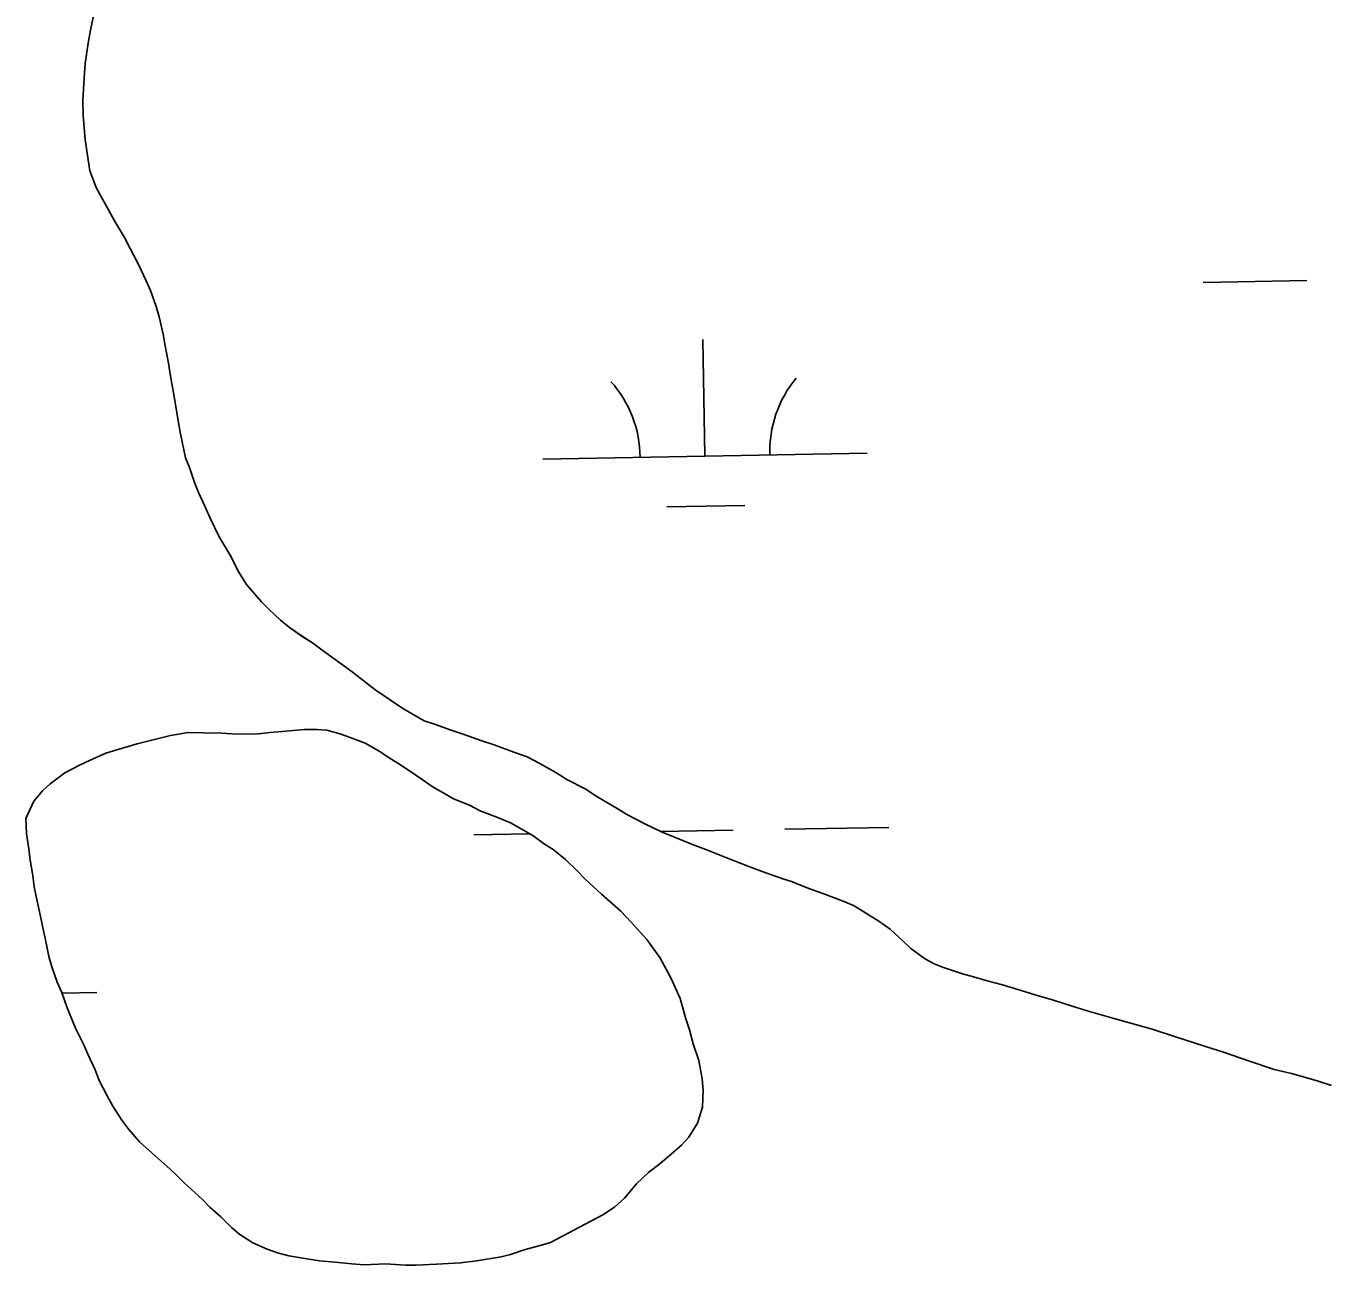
# Model space of a CAD drawing. Extents: x 3957609 to 3995875, y 234277 to 260273.
# Drawn here: x 3965152.2 to 3965552.2, y 253674.2 to 254056.2 of the extents above; entities that cross this region are included whole.
import ezdxf

# ---------------------------------------------------------------- set-up
doc = ezdxf.new("R2010")
doc.units = 0
doc.layers.add('V-TOPO-SHOR', color=7, linetype='Continuous')
doc.layers.add('V-WETL-SWMP', color=7, linetype='Continuous')

msp = doc.modelspace()

# ---------------------------------------------------------------- linework, layer by layer
at = {"layer": 'V-TOPO-SHOR'}
for points in [[(3965173.115, 254059.881), (3965172.033, 254054.399), (3965171.415, 254050.895), (3965170.485, 254044.65), (3965170.17, 254040.231), (3965169.694, 254033.222), (3965169.836, 254028.498), (3965170.428, 254021.182), (3965171.026, 254017.066), (3965171.927, 254011.577), (3965173.895, 254006.392), (3965175.715, 254003.035)], [(3965175.715, 254003.035), (3965177.688, 253999.525), (3965179.508, 253996.168), (3965182.544, 253990.978), (3965184.362, 253987.622), (3965186.943, 253982.737), (3965189.216, 253977.703), (3965190.58, 253974.652), (3965192.396, 253969.771), (3965193.302, 253966.568), (3965194.508, 253961.231), (3965195.108, 253957.573), (3965196.163, 253952.236), (3965196.761, 253948.273), (3965197.813, 253942.631), (3965199.165, 253934.552), (3965199.765, 253931.046), (3965200.367, 253927.996), (3965201.422, 253923.118), (3965202.634, 253920.066), (3965204.148, 253915.491), (3965205.358, 253912.44), (3965207.328, 253908.167), (3965208.995, 253904.508), (3965211.723, 253898.71), (3965215.215, 253893.061), (3965217.794, 253887.874), (3965220.223, 253884.058), (3965224.779, 253878.713), (3965227.061, 253876.421), (3965230.708, 253873.061), (3965233.447, 253870.769), (3965237.706, 253867.863), (3965240.596, 253866.026), (3965244.248, 253863.273), (3965249.421, 253859.603), (3965252.765, 253857.158), (3965255.2, 253855.323), (3965259.763, 253851.653), (3965264.935, 253848.136), (3965268.435, 253845.841), (3965274.978, 253842.015), (3965278.175, 253840.94), (3965283.352, 253839.099), (3965287.006, 253837.87), (3965292.791, 253835.875), (3965296.599, 253834.646), (3965302.689, 253832.344), (3965306.8, 253830.964), (3965310.451, 253828.973), (3965315.627, 253826.065), (3965318.973, 253823.923), (3965324.605, 253821.015), (3965328.257, 253818.719), (3965334.038, 253815.352), (3965337.69, 253813.056), (3965343.017, 253810.302), (3965348.343, 253807.697), (3965352.151, 253806.163), (3965357.783, 253803.863), (3965361.893, 253802.329), (3965367.984, 253799.875), (3965375.139, 253797.115), (3965379.25, 253795.581), (3965385.644, 253793.279), (3965388.538, 253792.357), (3965392.799, 253790.672), (3965399.042, 253788.37), (3965404.676, 253786.221), (3965407.568, 253784.995), (3965415.176, 253780.251), (3965418.674, 253777.804), (3965422.778, 253773.984), (3965425.059, 253771.846), (3965429.319, 253768.789), (3965432.058, 253767.257), (3965434.798, 253766.03), (3965441.04, 253764.035), (3965444.393, 253763.112), (3965448.654, 253761.883), (3965453.377, 253760.652), (3965460.381, 253758.5), (3965463.732, 253757.424), (3965469.061, 253755.888), (3965474.846, 253754.045), (3965479.415, 253752.663), (3965487.333, 253750.357), (3965499.517, 253746.973), (3965506.369, 253744.671), (3965515.657, 253741.751), (3965521.442, 253739.91), (3965529.514, 253737.145), (3965537.126, 253734.536), (3965542.457, 253733.303), (3965550.071, 253731.151), (3965554.79, 253729.617)], [(3965330.045, 253689.693), (3965333.719, 253692.128), (3965336.78, 253694.87), (3965340.459, 253699.292), (3965344.135, 253702.796), (3965347.809, 253705.538), (3965351.178, 253708.432), (3965354.393, 253711.176), (3965356.54, 253713.616), (3965359.3, 253718.039), (3965360.84, 253722.926), (3965361.006, 253728.12), (3965360.709, 253731.636), (3965359.655, 253737.29), (3965357.985, 253742.49), (3965356.773, 253746.771), (3965355.712, 253750.136), (3965353.896, 253756.404), (3965351.008, 253762.829), (3965347.661, 253769.102), (3965343.703, 253774.613), (3965338.826, 253779.973), (3965335.625, 253783.344), (3965329.68, 253788.554), (3965324.497, 253793.301), (3965322.059, 253795.906), (3965318.553, 253799.275), (3965314.742, 253802.341), (3965312.147, 253804.029), (3965308.487, 253806.636), (3965301.62, 253810.625), (3965297.957, 253812.161), (3965292.308, 253814.316), (3965288.951, 253816.005), (3965284.067, 253818.002), (3965281.015, 253819.692), (3965277.812, 253821.533), (3965272.778, 253825.06), (3965267.744, 253828.435), (3965264.539, 253830.427), (3965261.336, 253832.576), (3965256.761, 253835.185), (3965249.431, 253837.954), (3965245.003, 253839.187), (3965241.95, 253839.346), (3965237.977, 253839.357), (3965231.251, 253838.763), (3965227.432, 253838.466), (3965222.998, 253837.866), (3965215.664, 253838.038), (3965212.608, 253838.197), (3965206.956, 253838.363), (3965202.219, 253838.376), (3965196.716, 253837.472), (3965190.6, 253835.959), (3965186.472, 253834.9), (3965180.203, 253833.084), (3965176.84, 253832.023), (3965171.943, 253829.895), (3965168.732, 253828.375), (3965164.142, 253825.942), (3965159.702, 253822.592), (3965157.253, 253820.458), (3965154.646, 253817.257), (3965152.188, 253811.913), (3965152.329, 253807.33), (3965153.081, 253802.591), (3965153.532, 253799.077), (3965154.283, 253794.338), (3965154.734, 253790.821), (3965155.639, 253786.387), (3965156.546, 253782.26), (3965157.148, 253779.203), (3965158.207, 253774.464), (3965159.264, 253769.419), (3965160.173, 253766.208), (3965161.842, 253761.467), (3965163.208, 253758.256), (3965164.877, 253753.515), (3965167.46, 253747.244), (3965169.893, 253742.347), (3965171.259, 253739.287), (3965173.541, 253734.393), (3965174.755, 253731.181), (3965177.188, 253726.438), (3965179.013, 253723.225), (3965181.753, 253718.94), (3965183.885, 253716.032), (3965187.235, 253712.202), (3965193.029, 253706.994), (3965196.535, 253703.929), (3965198.823, 253701.784), (3965200.957, 253699.64), (3965206.597, 253694.432), (3965208.883, 253692.132), (3965212.237, 253689.068), (3965215.59, 253685.853), (3965218.183, 253683.707), (3965222.15, 253681.097), (3965226.576, 253679.101), (3965229.781, 253678.023)], [(3965229.781, 253678.023), (3965233.293, 253677.098), (3965238.792, 253676.168), (3965242.763, 253675.545), (3965248.569, 253675.074), (3965252.692, 253674.605), (3965256.511, 253674.29), (3965263.083, 253674.579), (3965269.194, 253674.257), (3965272.402, 253674.251), (3965278.82, 253674.54), (3965286.156, 253674.98), (3965291.2, 253675.578), (3965298.69, 253676.782), (3965301.596, 253677.538), (3965305.876, 253678.904), (3965310.769, 253680.268), (3965313.98, 253681.175), (3965330.045, 253689.693)]]:
    msp.add_lwpolyline(points, dxfattribs=at)
at = {"layer": 'V-WETL-SWMP'}
for p, q in [((3965515.221, 253977.151), (3965547.216, 253977.733)), ((3965361.577, 253923.607), (3965360.923, 253959.601)), ((3965311.585, 253922.698), (3965411.569, 253924.516)), ((3965349.86, 253907.96), (3965373.856, 253908.396)), ((3965290.28, 253806.859), (3965307.561, 253807.173)), ((3965347.914, 253807.907), (3965370.267, 253808.314)), ((3965386.264, 253808.604), (3965418.259, 253809.186)), ((3965163.259, 253758.112), (3965174.079, 253758.309))]:
    msp.add_line(p, q, dxfattribs=at)
for points in [[(3965175.715, 254003.034), (3965173.895, 254006.391), (3965171.927, 254011.577), (3965171.026, 254017.066), (3965170.427, 254021.182), (3965169.836, 254028.498), (3965169.695, 254033.222), (3965170.17, 254040.231), (3965170.485, 254044.65), (3965171.415, 254050.895), (3965172.034, 254054.399), (3965173.114, 254059.882)], [(3965554.791, 253729.616), (3965550.071, 253731.151), (3965542.457, 253733.304), (3965537.126, 253734.536), (3965529.513, 253737.146), (3965521.443, 253739.909), (3965515.657, 253741.752), (3965506.369, 253744.671), (3965499.517, 253746.974), (3965487.334, 253750.357), (3965479.415, 253752.662), (3965474.847, 253754.045), (3965469.061, 253755.888), (3965463.731, 253757.425), (3965460.381, 253758.5), (3965453.377, 253760.651), (3965448.655, 253761.882), (3965444.392, 253763.112), (3965441.041, 253764.035), (3965434.798, 253766.031), (3965432.058, 253767.257), (3965429.319, 253768.788), (3965425.06, 253771.846), (3965422.779, 253773.985), (3965418.674, 253777.805), (3965415.175, 253780.252), (3965407.568, 253784.995), (3965404.675, 253786.222), (3965399.042, 253788.369), (3965392.8, 253790.671), (3965388.537, 253792.358), (3965385.644, 253793.279), (3965379.249, 253795.581), (3965375.139, 253797.115), (3965367.983, 253799.876), (3965361.894, 253802.329), (3965357.783, 253803.863), (3965352.15, 253806.163), (3965348.344, 253807.697), (3965343.017, 253810.301), (3965337.69, 253813.057), (3965334.039, 253815.352), (3965328.256, 253818.719), (3965324.605, 253821.014), (3965318.973, 253823.923), (3965315.626, 253826.065), (3965310.452, 253828.973), (3965306.8, 253830.964), (3965302.689, 253832.345), (3965296.599, 253834.646), (3965292.792, 253835.875), (3965287.006, 253837.87), (3965283.352, 253839.099), (3965278.175, 253840.94), (3965274.978, 253842.015), (3965268.434, 253845.841), (3965264.935, 253848.136), (3965259.763, 253851.653), (3965255.2, 253855.322), (3965252.766, 253857.157), (3965249.42, 253859.603), (3965244.248, 253863.274), (3965240.597, 253866.026), (3965237.706, 253867.862), (3965233.447, 253870.768), (3965230.709, 253873.06), (3965227.06, 253876.422), (3965224.78, 253878.714), (3965220.222, 253884.059), (3965217.793, 253887.874), (3965215.215, 253893.062), (3965211.724, 253898.709), (3965208.996, 253904.507), (3965207.329, 253908.168), (3965205.358, 253912.44), (3965204.147, 253915.491), (3965202.634, 253920.067), (3965201.423, 253923.117), (3965200.368, 253927.996), (3965199.766, 253931.046), (3965199.165, 253934.552), (3965197.814, 253942.632), (3965196.761, 253948.273), (3965196.162, 253952.237), (3965195.108, 253957.573), (3965194.508, 253961.232), (3965193.302, 253966.569), (3965192.396, 253969.771), (3965190.579, 253974.652), (3965189.215, 253977.704), (3965186.942, 253982.738), (3965184.363, 253987.621), (3965182.543, 253990.978), (3965179.508, 253996.167), (3965177.688, 253999.524), (3965175.715, 254003.034)], [(3965229.781, 253678.024), (3965226.575, 253679.101), (3965222.149, 253681.098), (3965218.183, 253683.706), (3965215.591, 253685.852), (3965212.237, 253689.069), (3965208.883, 253692.133), (3965206.597, 253694.431), (3965200.957, 253699.64), (3965198.823, 253701.784), (3965196.536, 253703.929), (3965193.029, 253706.994), (3965187.236, 253712.203), (3965183.884, 253716.032), (3965181.752, 253718.94), (3965179.013, 253723.225), (3965177.187, 253726.438), (3965174.754, 253731.181), (3965173.54, 253734.393), (3965171.26, 253739.288), (3965169.892, 253742.347), (3965167.46, 253747.243), (3965164.878, 253753.514), (3965163.209, 253758.255), (3965161.842, 253761.467), (3965160.173, 253766.208), (3965159.264, 253769.419), (3965158.207, 253774.464), (3965157.149, 253779.203), (3965156.546, 253782.261), (3965155.639, 253786.388), (3965154.733, 253790.822), (3965154.284, 253794.337), (3965153.532, 253799.076), (3965153.082, 253802.591), (3965152.33, 253807.33), (3965152.188, 253811.914), (3965154.646, 253817.256), (3965157.252, 253820.458), (3965159.702, 253822.591), (3965164.142, 253825.942), (3965168.731, 253828.375), (3965171.944, 253829.895), (3965176.839, 253832.022), (3965180.203, 253833.083), (3965186.472, 253834.901), (3965190.6, 253835.96), (3965196.716, 253837.473), (3965202.219, 253838.376), (3965206.956, 253838.364), (3965212.609, 253838.198), (3965215.664, 253838.037), (3965222.998, 253837.866), (3965227.431, 253838.466), (3965231.251, 253838.762), (3965237.976, 253839.357), (3965241.949, 253839.347), (3965245.004, 253839.186), (3965249.432, 253837.953), (3965256.76, 253835.184), (3965261.337, 253832.576), (3965264.54, 253830.428), (3965267.744, 253828.434), (3965272.778, 253825.06), (3965277.812, 253821.533), (3965281.016, 253819.692), (3965284.067, 253818.003), (3965288.952, 253816.005), (3965292.309, 253814.316), (3965297.957, 253812.162), (3965301.621, 253810.625), (3965308.487, 253806.635), (3965312.147, 253804.029), (3965314.741, 253802.342), (3965318.553, 253799.276), (3965322.059, 253795.906), (3965324.497, 253793.302), (3965329.68, 253788.553), (3965335.626, 253783.343), (3965338.827, 253779.973), (3965343.703, 253774.613), (3965347.662, 253769.103), (3965351.008, 253762.83), (3965353.895, 253756.405), (3965355.713, 253750.136), (3965356.774, 253746.771), (3965357.986, 253742.49), (3965359.654, 253737.291), (3965360.709, 253731.635), (3965361.006, 253728.12), (3965360.84, 253722.925), (3965359.3, 253718.039), (3965356.539, 253713.615), (3965354.394, 253711.176), (3965351.178, 253708.433), (3965347.809, 253705.539), (3965344.135, 253702.797), (3965340.459, 253699.292), (3965336.781, 253694.87), (3965333.719, 253692.128), (3965330.045, 253689.692)], [(3965330.045, 253689.692), (3965313.98, 253681.175), (3965310.769, 253680.267), (3965305.877, 253678.904), (3965301.595, 253677.539), (3965298.69, 253676.782), (3965291.2, 253675.579), (3965286.156, 253674.98), (3965278.821, 253674.54), (3965272.402, 253674.25), (3965269.194, 253674.258), (3965263.083, 253674.579), (3965256.512, 253674.29), (3965252.692, 253674.605), (3965248.568, 253675.074), (3965242.763, 253675.546), (3965238.792, 253676.168), (3965233.293, 253677.098), (3965229.781, 253678.024)]]:
    msp.add_lwpolyline(points, dxfattribs=at)
for centre, start, end in [((3965306.335, 253923.077), 0.26988, 41.81354), ((3965416.802, 253925.086), 140.26988, 181.81353)]:
    msp.add_arc(centre, 35.246, start, end, dxfattribs=at)

doc.saveas('drawing.dxf')
